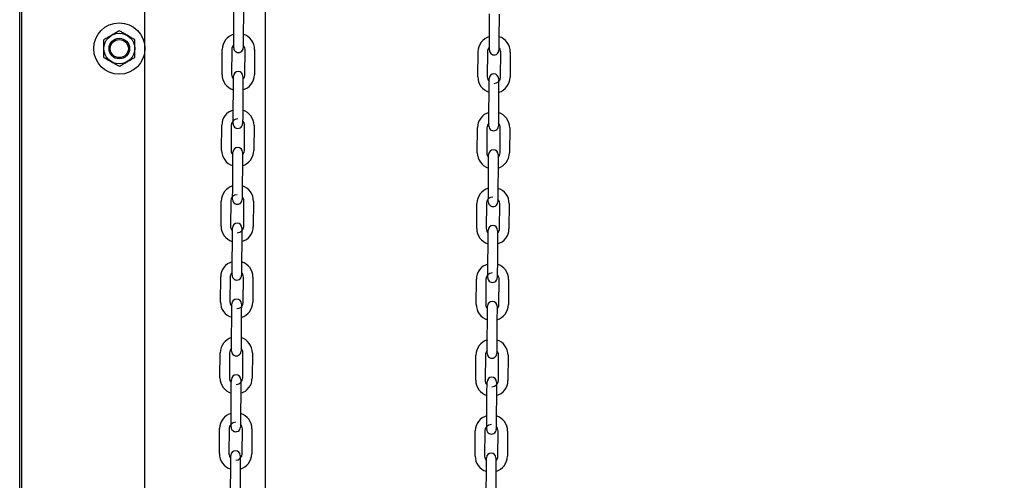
# Model space of a CAD drawing. Header units: inches. Extents: x 170 to 312, y 215 to 248.
# Tile 509 of 656: x 283.896 to 284.714, y 242.575 to 242.957. Entities that reach past the tile are written whole.
import ezdxf

# ---------------------------------------------------------------- set-up
doc = ezdxf.new("R2010")
doc.units = ezdxf.units.IN
doc.header["$LTSCALE"] = 0.25
doc.header["$MEASUREMENT"] = 0
doc.layers.add('ANNOTATIONS', color=1, linetype='Continuous')
doc.layers.add('MOTOR RH', color=7, linetype='Continuous')
doc.styles.add('ARIAL', font='arial.ttf', dxfattribs={"height": 0.09375})
doc.dimstyles.new('STANDARD$0', dxfattribs={"dimtxt": 0.09375, "dimasz": 0.09375, "dimexe": 0.03125, "dimexo": 0.046875, "dimgap": 0.09, "dimtad": 0, "dimtih": 1, "dimtoh": 1, "dimdec": 4, "dimzin": 0, "dimdsep": 46, "dimtxsty": 'ARIAL', "dimcen": 0.09, "dimadec": 0, "dimazin": 0, "dimtfac": 1, "dimtdec": 4, "dimtofl": 0, "dimtmove": 0, "dimatfit": 1, "dimfxl": 1, "dimtolj": 1, "dimtzin": 0, "dimarcsym": 0})

# ---------------------------------------------------------------- blocks, each defined once
blk = doc.blocks.new('*D63')
at = {"layer": 'ANNOTATIONS', "color": 0, "lineweight": -2, "transparency": 16777216}
for p, q in [((283.94286, 244.12505), (285.78883, 244.12505)), ((285.75758, 244.0313), (285.75758, 242.33167)), ((285.75758, 240.19717), (285.75758, 241.89681)), ((285.02705, 240.10342), (285.78883, 240.10342))]:
    blk.add_line(p, q, dxfattribs=at)
at = {"layer": 'ANNOTATIONS', "color": 0, "transparency": 16777216}
for points in [[(285.74195, 244.0313), (285.7732, 244.0313), (285.75758, 244.12505)], [(285.74195, 240.19717), (285.7732, 240.19717), (285.75758, 240.10342)]]:
    blk.add_solid(points, dxfattribs=at)
at = {"layer": 'defpoints', "color": 0, "transparency": 16777216}
for p in [(283.89599, 244.12505), (284.98018, 240.10342), (285.75758, 240.10342)]:
    blk.add_point(p, dxfattribs=at)
at = {"layer": 'ANNOTATIONS', "color": 0, "transparency": 16777216, "insert": (285.75758, 242.11424), "char_height": 0.09375, "attachment_point": 5, "style": 'ARIAL'}
blk.add_mtext('\\A1;OPENING\\PHEIGHT', dxfattribs=at)
blk = doc.blocks.new('*D64')
at = {"layer": 'ANNOTATIONS', "color": 0, "lineweight": -2, "transparency": 16777216}
for p, q in [((283.94286, 244.96103), (286.44381, 244.96103)), ((286.41256, 244.86728), (286.41256, 242.74966)), ((286.41256, 240.19717), (286.41256, 242.3148)), ((285.9474, 240.10342), (286.44381, 240.10342))]:
    blk.add_line(p, q, dxfattribs=at)
at = {"layer": 'ANNOTATIONS', "color": 0, "transparency": 16777216}
for points in [[(286.39694, 244.86728), (286.42819, 244.86728), (286.41256, 244.96103)], [(286.39694, 240.19717), (286.42819, 240.19717), (286.41256, 240.10342)]]:
    blk.add_solid(points, dxfattribs=at)
at = {"layer": 'defpoints', "color": 0, "transparency": 16777216}
for p in [(283.89599, 244.96103), (285.90052, 240.10342), (286.41256, 240.10342)]:
    blk.add_point(p, dxfattribs=at)
at = {"layer": 'ANNOTATIONS', "color": 0, "transparency": 16777216, "insert": (286.41256, 242.53223), "char_height": 0.09375, "attachment_point": 5, "style": 'ARIAL'}
blk.add_mtext('\\A1;TOTAL\\PHEIGHT', dxfattribs=at)

msp = doc.modelspace()

# ---------------------------------------------------------------- linework, layer by layer
at = {"layer": 'MOTOR RH'}
for p, q in [((283.89599, 240.10342), (283.89599, 245.60178)), ((283.89781, 240.1061), (283.89781, 244.91339)), ((284.00001, 240.1061), (284.00001, 244.91339)), ((284.10007, 240.1061), (284.10007, 244.29598)), ((284.07378, 242.94327), (284.07393, 242.96414)), ((284.0818, 242.96408), (284.08165, 242.94321)), ((284.28613, 242.9413), (284.28628, 242.96217)), ((284.29415, 242.96211), (284.294, 242.94125)), ((284.06411, 242.91184), (284.06426, 242.93271)), ((284.07213, 242.93265), (284.07198, 242.91179)), ((284.08301, 242.91171), (284.08315, 242.93257)), ((284.09103, 242.93252), (284.09088, 242.91165)), ((284.27646, 242.90987), (284.27661, 242.93074)), ((284.28448, 242.93068), (284.28433, 242.90982)), ((284.29536, 242.90974), (284.2955, 242.93061)), ((284.30338, 242.93055), (284.30323, 242.90968)), ((284.07333, 242.88027), (284.07348, 242.90114)), ((284.08136, 242.90108), (284.08121, 242.88022)), ((284.28568, 242.8783), (284.28583, 242.89917)), ((284.29371, 242.89911), (284.29356, 242.87825)), ((284.06366, 242.84884), (284.06381, 242.86971)), ((284.07168, 242.86965), (284.07154, 242.84879)), ((284.08256, 242.84871), (284.08271, 242.86958)), ((284.09058, 242.86952), (284.09043, 242.84865)), ((284.27601, 242.84688), (284.27616, 242.86774)), ((284.28403, 242.86769), (284.28389, 242.84682)), ((284.29491, 242.84674), (284.29506, 242.86761)), ((284.30293, 242.86755), (284.30278, 242.84669)), ((284.07308, 242.845), (284.0731, 242.84739)), ((284.07289, 242.81727), (284.07304, 242.83814)), ((284.08091, 242.83808), (284.08076, 242.81722)), ((284.28524, 242.81531), (284.28539, 242.83617)), ((284.29326, 242.83612), (284.29311, 242.81525)), ((284.06322, 242.78585), (284.06336, 242.80671)), ((284.07124, 242.80666), (284.07109, 242.78579)), ((284.08211, 242.78571), (284.08226, 242.80658)), ((284.09014, 242.80652), (284.08999, 242.78566)), ((284.27557, 242.78388), (284.27571, 242.80474)), ((284.28359, 242.80469), (284.28344, 242.78382)), ((284.29446, 242.78374), (284.29461, 242.80461)), ((284.30248, 242.80455), (284.30234, 242.78369)), ((284.07244, 242.75428), (284.07259, 242.77514)), ((284.08046, 242.77508), (284.08032, 242.75422)), ((284.28479, 242.75231), (284.28494, 242.77317)), ((284.29281, 242.77312), (284.29267, 242.75225)), ((284.06277, 242.72285), (284.06292, 242.74371)), ((284.07079, 242.74366), (284.07064, 242.72279)), ((284.08167, 242.72271), (284.08182, 242.74358)), ((284.08969, 242.74352), (284.08954, 242.72266)), ((284.27512, 242.72088), (284.27527, 242.74174)), ((284.28314, 242.74169), (284.28299, 242.72082)), ((284.28473, 242.74306), (284.28473, 242.74308)), ((284.29402, 242.72075), (284.29416, 242.74161)), ((284.30204, 242.74155), (284.30189, 242.72069)), ((284.072, 242.69128), (284.07214, 242.71214)), ((284.08002, 242.71209), (284.07987, 242.69122)), ((284.28435, 242.68931), (284.28449, 242.71017)), ((284.29237, 242.71012), (284.29222, 242.68925)), ((284.06232, 242.65985), (284.06247, 242.68071)), ((284.07035, 242.68066), (284.0702, 242.65979)), ((284.08122, 242.65971), (284.08137, 242.68058)), ((284.08924, 242.68052), (284.0891, 242.65966)), ((284.27467, 242.65788), (284.27482, 242.67875)), ((284.2827, 242.67869), (284.28255, 242.65782)), ((284.29357, 242.65775), (284.29372, 242.67861)), ((284.30159, 242.67856), (284.30144, 242.65769)), ((284.07155, 242.62828), (284.0717, 242.64914)), ((284.07957, 242.64909), (284.07942, 242.62822)), ((284.2839, 242.62631), (284.28405, 242.64718)), ((284.29192, 242.64712), (284.29177, 242.62625)), ((284.06188, 242.59685), (284.06203, 242.61772)), ((284.0699, 242.61766), (284.06975, 242.59679)), ((284.08078, 242.59672), (284.08092, 242.61758)), ((284.0888, 242.61753), (284.08865, 242.59666)), ((284.27423, 242.59488), (284.27438, 242.61575)), ((284.28225, 242.61569), (284.2821, 242.59483)), ((284.29312, 242.59475), (284.29327, 242.61561)), ((284.30115, 242.61556), (284.301, 242.59469)), ((284.0711, 242.56528), (284.07125, 242.58615)), ((284.07913, 242.58609), (284.07898, 242.56522)), ((284.28345, 242.56331), (284.2836, 242.58418)), ((284.29148, 242.58412), (284.29133, 242.56326))]:
    msp.add_line(p, q, dxfattribs=at)
at = {"layer": 'MOTOR RH', "flags": 128}
for points in [[(284.07371, 242.93402), (284.07372, 242.9342), (284.07372, 242.93472), (284.07373, 242.93558), (284.07373, 242.93673), (284.07374, 242.93813), (284.07376, 242.93973), (284.07377, 242.94147), (284.07378, 242.94327)], [(284.08165, 242.94321), (284.08164, 242.94141), (284.08163, 242.93967), (284.08162, 242.93807), (284.08161, 242.93667), (284.0816, 242.93552)], [(284.28608, 242.93361), (284.28608, 242.93476), (284.28609, 242.93616), (284.2861, 242.93776), (284.28612, 242.9395), (284.28613, 242.9413)], [(284.294, 242.94125), (284.29399, 242.93944), (284.29398, 242.93771), (284.29397, 242.93611), (284.29396, 242.9347), (284.29395, 242.93355)], [(284.08161, 242.93636), (284.0816, 242.93552), (284.08159, 242.93467), (284.08159, 242.93414), (284.08159, 242.93396)], [(284.28606, 242.93206), (284.28607, 242.93223), (284.28607, 242.93276), (284.28608, 242.93361), (284.28608, 242.93445)], [(284.28606, 242.93205), (284.28607, 242.93223)], [(284.29396, 242.93439), (284.29395, 242.93355), (284.29394, 242.9327), (284.29394, 242.93217), (284.29394, 242.93203)], [(284.29394, 242.93217), (284.29394, 242.932)], [(284.07561, 242.93062), (284.07612, 242.93036), (284.07762, 242.93005)], [(284.07348, 242.90114), (284.0735, 242.90294), (284.07351, 242.90468), (284.07352, 242.90628), (284.07353, 242.90768), (284.07354, 242.90883)], [(284.07353, 242.908), (284.07354, 242.90883), (284.07354, 242.90969), (284.07355, 242.91021), (284.07355, 242.91038)], [(284.07355, 242.91021), (284.07355, 242.91039)], [(284.08141, 242.90877), (284.0814, 242.90762), (284.08139, 242.90622), (284.08138, 242.90462), (284.08137, 242.90289), (284.08136, 242.90108)], [(284.08142, 242.91033), (284.08142, 242.91016), (284.08142, 242.90963), (284.08141, 242.90877), (284.0814, 242.90794)], [(284.28583, 242.89917), (284.28584, 242.90098), (284.28586, 242.90271), (284.28587, 242.90431), (284.28588, 242.90571), (284.28589, 242.90686)], [(284.28588, 242.90603), (284.28589, 242.90686), (284.28589, 242.90772), (284.2859, 242.90824), (284.2859, 242.90842)], [(284.29377, 242.90837), (284.29377, 242.90819), (284.29377, 242.90766), (284.29376, 242.90681), (284.29375, 242.90566), (284.29374, 242.90425), (284.29373, 242.90265), (284.29372, 242.90092), (284.29371, 242.89911)], [(284.07327, 242.87102), (284.07327, 242.8712), (284.07327, 242.87172), (284.07328, 242.87258), (284.07329, 242.87373), (284.0733, 242.87513), (284.07331, 242.87673), (284.07332, 242.87847), (284.07333, 242.88027)], [(284.08121, 242.88022), (284.0812, 242.87841), (284.08118, 242.87668), (284.08117, 242.87508), (284.08116, 242.87367), (284.08115, 242.87252)], [(284.28563, 242.87061), (284.28564, 242.87176), (284.28565, 242.87316), (284.28566, 242.87476), (284.28567, 242.8765), (284.28568, 242.8783)], [(284.29356, 242.87825), (284.29354, 242.87644), (284.29353, 242.87471), (284.29352, 242.87311), (284.29351, 242.87171), (284.2935, 242.87056)], [(284.07517, 242.86762), (284.07567, 242.86737), (284.07718, 242.86706)], [(284.08116, 242.87336), (284.08115, 242.87252), (284.08115, 242.87167), (284.08114, 242.87114), (284.08114, 242.87096)], [(284.28562, 242.86906), (284.28562, 242.86923), (284.28562, 242.86976), (284.28563, 242.87061), (284.28564, 242.87145)], [(284.28562, 242.86905), (284.28562, 242.86923)], [(284.29351, 242.87139), (284.2935, 242.87056), (284.2935, 242.8697), (284.29349, 242.86917), (284.29349, 242.86903)], [(284.29349, 242.86917), (284.29349, 242.869)], [(284.07304, 242.83814), (284.07305, 242.83994), (284.07306, 242.84168), (284.07307, 242.84328), (284.07308, 242.84468), (284.07309, 242.84583), (284.0731, 242.84669), (284.0731, 242.84721), (284.0731, 242.84739)], [(284.08096, 242.84578), (284.08096, 242.84463), (284.08095, 242.84322), (284.08094, 242.84162), (284.08092, 242.83989), (284.08091, 242.83808)], [(284.08098, 242.84734), (284.08097, 242.84716), (284.08097, 242.84663), (284.08096, 242.84578), (284.08096, 242.84495)], [(284.28539, 242.83617), (284.2854, 242.83798), (284.28541, 242.83971), (284.28542, 242.84131), (284.28543, 242.84271), (284.28544, 242.84386)], [(284.28543, 242.84303), (284.28544, 242.84386), (284.28545, 242.84472), (284.28545, 242.84525), (284.28545, 242.84542)], [(284.28545, 242.84525), (284.28545, 242.84542)], [(284.29331, 242.84381), (284.29331, 242.84266), (284.2933, 242.84126), (284.29328, 242.83966), (284.29327, 242.83792), (284.29326, 242.83612)], [(284.29333, 242.84537), (284.29332, 242.84519), (284.29332, 242.84466), (284.29331, 242.84381), (284.29331, 242.84298)], [(284.07282, 242.80802), (284.07282, 242.8082), (284.07283, 242.80873), (284.07283, 242.80958), (284.07284, 242.81073), (284.07285, 242.81213), (284.07286, 242.81373), (284.07288, 242.81547), (284.07289, 242.81727)], [(284.08076, 242.81722), (284.08075, 242.81541), (284.08074, 242.81368), (284.08073, 242.81208), (284.08072, 242.81068), (284.08071, 242.80953)], [(284.08071, 242.81036), (284.08071, 242.80953), (284.0807, 242.80867), (284.0807, 242.80814), (284.0807, 242.808)], [(284.28517, 242.80605), (284.28517, 242.80623), (284.28518, 242.80676), (284.28518, 242.80761), (284.28519, 242.80876), (284.2852, 242.81017), (284.28521, 242.81177), (284.28522, 242.8135), (284.28524, 242.81531)], [(284.29311, 242.81525), (284.2931, 242.81344), (284.29309, 242.81171), (284.29308, 242.81011), (284.29307, 242.80871), (284.29306, 242.80756)], [(284.07472, 242.80463), (284.07523, 242.80437), (284.07673, 242.80406)], [(284.0807, 242.80814), (284.0807, 242.80797)], [(284.29306, 242.8084), (284.29306, 242.80756), (284.29305, 242.8067), (284.29305, 242.80618), (284.29305, 242.806)], [(284.07264, 242.782), (284.07264, 242.78283), (284.07265, 242.78369), (284.07265, 242.78421), (284.07266, 242.78438)], [(284.07265, 242.78421), (284.07266, 242.78439)], [(284.08053, 242.78434), (284.08053, 242.78416), (284.08052, 242.78363), (284.08052, 242.78278), (284.08051, 242.78163), (284.0805, 242.78022), (284.08049, 242.77863), (284.08048, 242.77689), (284.08046, 242.77508)], [(284.07259, 242.77514), (284.0726, 242.77695), (284.07262, 242.77868), (284.07263, 242.78028), (284.07264, 242.78168), (284.07264, 242.78283)], [(284.28494, 242.77317), (284.28495, 242.77498), (284.28496, 242.77671), (284.28498, 242.77831), (284.28499, 242.77972), (284.28499, 242.78087)], [(284.28499, 242.78003), (284.28499, 242.78087), (284.285, 242.78172), (284.285, 242.78225), (284.28501, 242.78242)], [(284.29287, 242.78081), (284.29286, 242.77966), (284.29285, 242.77826), (284.29284, 242.77666), (284.29283, 242.77492), (284.29281, 242.77312)], [(284.29288, 242.78237), (284.29288, 242.78219), (284.29287, 242.78166), (284.29287, 242.78081), (284.29286, 242.77998)], [(284.07239, 242.74658), (284.0724, 242.74773), (284.07241, 242.74914), (284.07242, 242.75073), (284.07243, 242.75247), (284.07244, 242.75428)], [(284.08032, 242.75422), (284.0803, 242.75241), (284.08029, 242.75068), (284.08028, 242.74908), (284.08027, 242.74768), (284.08026, 242.74653)], [(284.28473, 242.74306), (284.28473, 242.74323), (284.28473, 242.74376), (284.28474, 242.74461), (284.28475, 242.74577), (284.28476, 242.74717), (284.28477, 242.74877), (284.28478, 242.7505), (284.28479, 242.75231)], [(284.29267, 242.75225), (284.29265, 242.75045), (284.29264, 242.74871), (284.29263, 242.74711), (284.29262, 242.74571), (284.29261, 242.74456)], [(284.07238, 242.74502), (284.07238, 242.7452), (284.07238, 242.74573), (284.07239, 242.74658), (284.07239, 242.74742)], [(284.08027, 242.74737), (284.08026, 242.74653), (284.08026, 242.74567), (284.08025, 242.74515), (284.08025, 242.745)], [(284.08025, 242.74515), (284.08025, 242.74497)], [(284.29262, 242.7454), (284.29261, 242.74456), (284.2926, 242.7437), (284.2926, 242.74318), (284.2926, 242.743)], [(284.07427, 242.74163), (284.07478, 242.74137), (284.07629, 242.74106)], [(284.07214, 242.71214), (284.07216, 242.71395), (284.07217, 242.71568), (284.07218, 242.71728), (284.07219, 242.71868), (284.0722, 242.71984)], [(284.07219, 242.719), (284.0722, 242.71984), (284.0722, 242.72069), (284.07221, 242.72122), (284.07221, 242.72139)], [(284.08008, 242.72134), (284.08008, 242.72116), (284.08008, 242.72063), (284.08007, 242.71978), (284.08006, 242.71863), (284.08005, 242.71723), (284.08004, 242.71563), (284.08003, 242.71389), (284.08002, 242.71209)], [(284.28454, 242.71704), (284.28455, 242.71787), (284.28455, 242.71872), (284.28456, 242.71925), (284.28456, 242.71942)], [(284.28456, 242.71925), (284.28456, 242.71943)], [(284.29243, 242.71937), (284.29243, 242.71919), (284.29243, 242.71867), (284.29242, 242.71781), (284.29242, 242.71698)], [(284.28449, 242.71017), (284.28451, 242.71198), (284.28452, 242.71372), (284.28453, 242.71531), (284.28454, 242.71672), (284.28455, 242.71787)], [(284.29242, 242.71781), (284.29241, 242.71666), (284.2924, 242.71526), (284.29239, 242.71366), (284.29238, 242.71192), (284.29237, 242.71012)], [(284.07194, 242.68358), (284.07195, 242.68474), (284.07196, 242.68614), (284.07197, 242.68774), (284.07198, 242.68947), (284.072, 242.69128)], [(284.07987, 242.69122), (284.07986, 242.68942), (284.07984, 242.68768), (284.07983, 242.68608), (284.07982, 242.68468), (284.07982, 242.68353)], [(284.28429, 242.68162), (284.2843, 242.68277), (284.28431, 242.68417), (284.28432, 242.68577), (284.28433, 242.6875), (284.28435, 242.68931)], [(284.29222, 242.68925), (284.29221, 242.68745), (284.29219, 242.68571), (284.29218, 242.68411), (284.29217, 242.68271), (284.29216, 242.68156)], [(284.07193, 242.68203), (284.07193, 242.6822), (284.07194, 242.68273), (284.07194, 242.68358), (284.07195, 242.68442)], [(284.07383, 242.67863), (284.07433, 242.67837), (284.07584, 242.67806)], [(284.07982, 242.68437), (284.07982, 242.68353), (284.07981, 242.68267), (284.07981, 242.68215), (284.0798, 242.682)], [(284.07981, 242.68215), (284.0798, 242.68197)], [(284.28428, 242.68006), (284.28428, 242.68024), (284.28428, 242.68076), (284.28429, 242.68162), (284.2843, 242.68246)], [(284.29217, 242.6824), (284.29216, 242.68156), (284.29216, 242.68071), (284.29216, 242.68018), (284.29215, 242.68)], [(284.0717, 242.64914), (284.07171, 242.65095), (284.07172, 242.65268), (284.07173, 242.65428), (284.07174, 242.65569), (284.07175, 242.65684)], [(284.07175, 242.656), (284.07175, 242.65684), (284.07176, 242.65769), (284.07176, 242.65822), (284.07176, 242.65839)], [(284.07176, 242.65822), (284.07176, 242.6584)], [(284.07964, 242.65834), (284.07964, 242.65816), (284.07963, 242.65764), (284.07963, 242.65678), (284.07962, 242.65563), (284.07961, 242.65423), (284.0796, 242.65263), (284.07958, 242.65089), (284.07957, 242.64909)], [(284.28405, 242.64718), (284.28406, 242.64898), (284.28407, 242.65072), (284.28408, 242.65232), (284.28409, 242.65372), (284.2841, 242.65487)], [(284.2841, 242.65404), (284.2841, 242.65487), (284.28411, 242.65572), (284.28411, 242.65625), (284.28411, 242.65643)], [(284.29199, 242.65637), (284.29199, 242.65619), (284.29198, 242.65567), (284.29198, 242.65481), (284.29197, 242.65366), (284.29196, 242.65226), (284.29195, 242.65066), (284.29193, 242.64893), (284.29192, 242.64712)], [(284.07148, 242.61903), (284.07149, 242.6192), (284.07149, 242.61973), (284.0715, 242.62059), (284.0715, 242.62174), (284.07151, 242.62314), (284.07152, 242.62474), (284.07154, 242.62647), (284.07155, 242.62828)], [(284.07938, 242.62137), (284.07937, 242.62053), (284.07936, 242.61967), (284.07936, 242.61915), (284.07936, 242.61901)], [(284.07942, 242.62822), (284.07941, 242.62642), (284.0794, 242.62468), (284.07939, 242.62308), (284.07938, 242.62168), (284.07937, 242.62053)], [(284.28383, 242.61706), (284.28384, 242.61724), (284.28384, 242.61776), (284.28384, 242.61862), (284.28385, 242.61977), (284.28386, 242.62117), (284.28387, 242.62277), (284.28389, 242.62451), (284.2839, 242.62631)], [(284.29177, 242.62625), (284.29176, 242.62445), (284.29175, 242.62271), (284.29174, 242.62111), (284.29173, 242.61971), (284.29172, 242.61856)], [(284.07338, 242.61563), (284.07389, 242.61537), (284.07539, 242.61506)], [(284.07936, 242.61915), (284.07936, 242.61897)], [(284.29172, 242.6194), (284.29172, 242.61856), (284.29171, 242.61771), (284.29171, 242.61718), (284.29171, 242.617)], [(284.07125, 242.58615), (284.07126, 242.58795), (284.07128, 242.58969), (284.07129, 242.59129), (284.0713, 242.59269), (284.07131, 242.59384)], [(284.0713, 242.59301), (284.07131, 242.59384), (284.07131, 242.59469), (284.07132, 242.59522), (284.07132, 242.5954)], [(284.07919, 242.59534), (284.07919, 242.59516), (284.07919, 242.59464), (284.07918, 242.59378), (284.07917, 242.59263), (284.07916, 242.59123), (284.07915, 242.58963), (284.07914, 242.58789), (284.07913, 242.58609)], [(284.2836, 242.58418), (284.28361, 242.58598), (284.28363, 242.58772), (284.28364, 242.58932), (284.28365, 242.59072), (284.28366, 242.59187)], [(284.28365, 242.59104), (284.28366, 242.59187), (284.28366, 242.59273), (284.28367, 242.59325), (284.28367, 242.59342)], [(284.28367, 242.59325), (284.28367, 242.59343)], [(284.29153, 242.59181), (284.29152, 242.59066), (284.29151, 242.58926), (284.2915, 242.58766), (284.29149, 242.58593), (284.29148, 242.58412)], [(284.29154, 242.59337), (284.29154, 242.5932), (284.29154, 242.59267), (284.29153, 242.59181), (284.29152, 242.59098)]]:
    msp.add_lwpolyline(points, dxfattribs=at)
at = {"layer": 'MOTOR RH'}
for radius in [0.02129, 0.01277, 0.00852, 0.0075]:
    msp.add_circle((283.97872, 242.93341), radius, dxfattribs=at)
for centre, radius, start, end in [((284.07745, 242.93261), 0.01319, 106.06756, 179.59345), ((284.07784, 242.93261), 0.01319, 359.59345, 73.11934), ((284.28979, 242.93065), 0.01319, 106.06756, 179.59345), ((284.29019, 242.93064), 0.01319, 359.59345, 73.11934), ((284.07745, 242.93261), 0.00531, 134.31842, 179.59345), ((284.07765, 242.93399), 0.00394, 179.59345, 359.59347), ((284.07784, 242.93261), 0.00531, 359.59345, 44.86854), ((284.28979, 242.93065), 0.00531, 134.31763, 179.59345), ((284.29, 242.93202), 0.00394, 179.59345, 359.59347), ((284.29019, 242.93064), 0.00531, 359.59345, 44.8675), ((284.0773, 242.91175), 0.01319, 179.59345, 253.12364), ((284.0773, 242.91175), 0.00531, 179.59345, 224.88293), ((284.07748, 242.91036), 0.00394, 359.59345, 179.59343), ((284.07769, 242.91175), 0.01319, 286.07186, 359.59345), ((284.07769, 242.91175), 0.00531, 314.33315, 359.59345), ((284.28965, 242.90978), 0.01319, 179.59345, 253.12364), ((284.28965, 242.90978), 0.00531, 179.59345, 224.88371), ((284.28983, 242.90839), 0.00394, 359.59345, 179.59343), ((284.29004, 242.90978), 0.00531, 269.59345, 359.59345), ((284.29004, 242.90978), 0.01319, 286.07186, 359.59345), ((284.077, 242.86962), 0.01319, 106.06756, 179.59345), ((284.07739, 242.86961), 0.01319, 359.59345, 73.11934), ((284.077, 242.86962), 0.00531, 89.59345, 179.59345), ((284.28935, 242.86765), 0.01319, 106.06756, 179.59345), ((284.28974, 242.86765), 0.01319, 359.59345, 73.11934), ((284.07721, 242.87099), 0.00394, 179.59345, 359.59347), ((284.07739, 242.86961), 0.00531, 359.59345, 44.86791), ((284.28935, 242.86765), 0.00531, 134.3179, 179.59345), ((284.28956, 242.86902), 0.00394, 179.59345, 359.59347), ((284.28974, 242.86765), 0.00531, 359.59345, 44.86781), ((284.07704, 242.84736), 0.00394, 359.59345, 179.59343), ((284.07685, 242.84875), 0.01319, 179.59345, 253.12364), ((284.07685, 242.84875), 0.00531, 179.59345, 224.88293), ((284.07724, 242.84875), 0.01319, 286.07186, 359.59345), ((284.07724, 242.84875), 0.00531, 314.33319, 359.59345), ((284.2892, 242.84678), 0.01319, 179.59345, 253.12364), ((284.2892, 242.84678), 0.00531, 179.59345, 224.88293), ((284.28939, 242.8454), 0.00394, 359.59345, 179.59343), ((284.28959, 242.84678), 0.01319, 286.07186, 359.59345), ((284.28959, 242.84678), 0.00531, 314.33345, 359.59345), ((284.07655, 242.80662), 0.01319, 106.06756, 179.59345), ((284.07695, 242.80661), 0.01319, 359.59345, 73.11934), ((284.2889, 242.80465), 0.01319, 106.06756, 179.59345), ((284.2893, 242.80465), 0.01319, 359.59345, 73.11934), ((284.07655, 242.80662), 0.00531, 89.59345, 179.59345), ((284.07695, 242.80661), 0.00531, 359.59345, 44.86751), ((284.2889, 242.80465), 0.00531, 89.59345, 179.59345), ((284.07676, 242.80799), 0.00394, 179.59345, 359.59347), ((284.28911, 242.80603), 0.00394, 179.59345, 359.59347), ((284.2893, 242.80465), 0.00531, 359.59345, 44.86765), ((284.0764, 242.78575), 0.01319, 179.59345, 253.12364), ((284.0764, 242.78575), 0.00531, 179.59345, 224.88312), ((284.07659, 242.78436), 0.00394, 359.59345, 179.59343), ((284.0768, 242.78575), 0.00531, 269.59345, 359.59345), ((284.0768, 242.78575), 0.01319, 286.07186, 359.59345), ((284.28894, 242.7824), 0.00394, 359.59345, 179.59343), ((284.28875, 242.78378), 0.01319, 179.59345, 253.12364), ((284.28875, 242.78378), 0.00531, 179.59345, 224.88293), ((284.28915, 242.78378), 0.01319, 286.07186, 359.59345), ((284.28915, 242.78378), 0.00531, 314.33362, 359.59345), ((284.07611, 242.74362), 0.01319, 106.06756, 179.59345), ((284.0765, 242.74362), 0.01319, 359.59345, 73.11934), ((284.28846, 242.74165), 0.01319, 106.06756, 179.59345), ((284.28885, 242.74165), 0.01319, 359.59345, 73.11934), ((284.07611, 242.74362), 0.00531, 134.31794, 179.59345), ((284.07631, 242.745), 0.00394, 179.59345, 359.59347), ((284.0765, 242.74362), 0.00531, 359.59345, 44.86799), ((284.28846, 242.74165), 0.00531, 89.59345, 179.59345), ((284.28885, 242.74165), 0.00531, 359.59345, 44.86824), ((284.28866, 242.74303), 0.00394, 179.59345, 359.59347), ((284.07596, 242.72275), 0.01319, 179.59345, 253.12364), ((284.07596, 242.72275), 0.00531, 179.59345, 224.88358), ((284.07615, 242.72137), 0.00394, 359.59345, 179.59343), ((284.07635, 242.72275), 0.00531, 269.59345, 359.59345), ((284.07635, 242.72275), 0.01319, 286.07186, 359.59345), ((284.28831, 242.72079), 0.01319, 179.59345, 253.12364), ((284.28831, 242.72079), 0.00531, 179.59345, 224.88293), ((284.2885, 242.7194), 0.00394, 359.59345, 179.59343), ((284.2887, 242.72078), 0.01319, 286.07186, 359.59345), ((284.2887, 242.72078), 0.00531, 314.3327, 359.59345), ((284.07566, 242.68062), 0.01319, 106.06756, 179.59345), ((284.07605, 242.68062), 0.01319, 359.59345, 73.11934), ((284.28801, 242.67865), 0.01319, 106.06756, 179.59345), ((284.2884, 242.67865), 0.01319, 359.59345, 73.11934), ((284.07566, 242.68062), 0.00531, 134.31804, 179.59345), ((284.07587, 242.682), 0.00394, 179.59345, 359.59347), ((284.07605, 242.68062), 0.00531, 359.59345, 44.86793), ((284.28801, 242.67865), 0.00531, 134.31863, 179.59345), ((284.28822, 242.68003), 0.00394, 179.59345, 359.59347), ((284.2884, 242.67865), 0.00531, 359.59345, 44.86774), ((284.0757, 242.65837), 0.00394, 359.59345, 179.59343), ((284.07551, 242.65976), 0.01319, 179.59345, 253.12364), ((284.07551, 242.65976), 0.00531, 179.59345, 224.88341), ((284.07591, 242.65975), 0.00531, 269.59345, 359.59345), ((284.07591, 242.65975), 0.01319, 286.07186, 359.59345), ((284.28786, 242.65779), 0.01319, 179.59345, 253.12364), ((284.28786, 242.65779), 0.00531, 179.59345, 224.88293), ((284.28805, 242.6564), 0.00394, 359.59345, 179.59343), ((284.28826, 242.65778), 0.00531, 269.59345, 359.59345), ((284.28826, 242.65778), 0.01319, 286.07186, 359.59345), ((284.07521, 242.61762), 0.01319, 106.06756, 179.59345), ((284.07561, 242.61762), 0.01319, 359.59345, 73.11934), ((284.07521, 242.61762), 0.00531, 89.59345, 179.59345), ((284.07561, 242.61762), 0.00531, 359.59345, 44.86854), ((284.28756, 242.61565), 0.01319, 106.06756, 179.59345), ((284.28756, 242.61565), 0.00531, 89.59345, 179.59345), ((284.28796, 242.61565), 0.01319, 359.59345, 73.11934), ((284.07542, 242.619), 0.00394, 179.59345, 359.59347), ((284.28777, 242.61703), 0.00394, 179.59345, 359.59347), ((284.28796, 242.61565), 0.00531, 359.59345, 44.86777), ((284.07507, 242.59676), 0.01319, 179.59345, 253.12364), ((284.07507, 242.59676), 0.00531, 179.59345, 224.88293), ((284.07525, 242.59537), 0.00394, 359.59345, 179.59343), ((284.07546, 242.59675), 0.00531, 269.59345, 359.59345), ((284.07546, 242.59675), 0.01319, 286.07186, 359.59345), ((284.2876, 242.5934), 0.00394, 359.59345, 179.59343), ((284.28742, 242.59479), 0.01319, 179.59345, 253.12364), ((284.28742, 242.59479), 0.00531, 179.59345, 224.88319), ((284.28781, 242.59479), 0.01319, 286.07186, 359.59345), ((284.28781, 242.59479), 0.00531, 314.33296, 359.59345)]:
    msp.add_arc(centre, radius, start, end, dxfattribs=at)
for points, knots in [([(283.97872, 242.94816), (283.97772, 242.94759), (283.9757, 242.94642), (283.97349, 242.94515), (283.97236, 242.94449), (283.97233, 242.94448)], [0, 0, 0, 0, 0.48434, 0.98632, 1, 1, 1, 1]), ([(283.9851, 242.94448), (283.98421, 242.94499), (283.98239, 242.94604), (283.98027, 242.94727), (283.97907, 242.94796), (283.97872, 242.94816)], [0, 0, 0, 0, 0.4063031, 0.8272596, 1, 1, 1, 1]), ([(283.9851, 242.94448), (283.98421, 242.94499), (283.98239, 242.94604), (283.98027, 242.94727), (283.97907, 242.94796), (283.97872, 242.94816)], [0, 0, 0, 0, 0.406295, 0.827261, 1, 1, 1, 1]), ([(283.97233, 242.94448), (283.97144, 242.94396), (283.96962, 242.94291), (283.9675, 242.94169), (283.96629, 242.94099), (283.96594, 242.94079)], [0, 0, 0, 0, 0.406303, 0.82726, 1, 1, 1, 1]), ([(283.96594, 242.93341), (283.96594, 242.93358), (283.96594, 242.93469), (283.96594, 242.93675), (283.96594, 242.93903), (283.96594, 242.94035), (283.96594, 242.94079)], [0, 0, 0, 0, 0.066506, 0.435299, 0.814562, 1, 1, 1, 1]), ([(283.99149, 242.94079), (283.9905, 242.94136), (283.98848, 242.94253), (283.98627, 242.9438), (283.98513, 242.94446), (283.9851, 242.94448)], [0, 0, 0, 0, 0.484339, 0.98632, 1, 1, 1, 1]), ([(283.99149, 242.94079), (283.9905, 242.94136), (283.98848, 242.94253), (283.98627, 242.9438), (283.98513, 242.94446), (283.9851, 242.94448)], [0, 0, 0, 0, 0.484349, 0.98632, 1, 1, 1, 1]), ([(283.99149, 242.93341), (283.99149, 242.93358), (283.99149, 242.93469), (283.99149, 242.93675), (283.99149, 242.93903), (283.99149, 242.94035), (283.99149, 242.94079)], [0, 0, 0, 0, 0.066506, 0.435299, 0.814562, 1, 1, 1, 1]), ([(283.96594, 242.92604), (283.96594, 242.92666), (283.96594, 242.92814), (283.96594, 242.9306), (283.96594, 242.93247), (283.96594, 242.93341)], [0, 0, 0, 0, 0.265456, 0.628086, 1, 1, 1, 1]), ([(283.99149, 242.92604), (283.99149, 242.92666), (283.99149, 242.92814), (283.99149, 242.9306), (283.99149, 242.93247), (283.99149, 242.93341)], [0, 0, 0, 0, 0.265456, 0.628086, 1, 1, 1, 1]), ([(283.99149, 242.92604), (283.99149, 242.92666), (283.99149, 242.92814), (283.99149, 242.9306), (283.99149, 242.93247), (283.99149, 242.93341)], [0, 0, 0, 0, 0.265454, 0.628092, 1, 1, 1, 1]), ([(283.96594, 242.92604), (283.96694, 242.92547), (283.96896, 242.9243), (283.97117, 242.92302), (283.9723, 242.92237), (283.97233, 242.92235)], [0, 0, 0, 0, 0.484339, 0.98632, 1, 1, 1, 1]), ([(283.9851, 242.92235), (283.986, 242.92287), (283.98782, 242.92392), (283.98993, 242.92514), (283.99114, 242.92584), (283.99149, 242.92604)], [0, 0, 0, 0, 0.406303, 0.827279, 1, 1, 1, 1]), ([(283.9851, 242.92235), (283.986, 242.92287), (283.98782, 242.92392), (283.98993, 242.92514), (283.99114, 242.92584), (283.99149, 242.92604)], [0, 0, 0, 0, 0.406295, 0.82728, 1, 1, 1, 1]), ([(283.97233, 242.92235), (283.97322, 242.92184), (283.97504, 242.92079), (283.97716, 242.91956), (283.97837, 242.91887), (283.97872, 242.91866)], [0, 0, 0, 0, 0.4062902, 0.8272752, 1, 1, 1, 1]), ([(283.97872, 242.91866), (283.97971, 242.91924), (283.98173, 242.9204), (283.98394, 242.92168), (283.98507, 242.92233), (283.9851, 242.92235)], [0, 0, 0, 0, 0.4843298, 0.9863407, 1, 1, 1, 1]), ([(283.97872, 242.91866), (283.97971, 242.91924), (283.98173, 242.9204), (283.98394, 242.92168), (283.98507, 242.92233), (283.9851, 242.92235)], [0, 0, 0, 0, 0.484339, 0.98634, 1, 1, 1, 1])]:
    msp.add_open_spline(points, degree=3, knots=knots, dxfattribs=at)

# ---------------------------------------------------------------- dimensions: what is measured, and where the dimension line sits
at = {"layer": 'ANNOTATIONS'}
for base, p1, p2, text, picture, middle in [((286.41256, 240.10342), (283.89599, 244.96103), (285.90052, 240.10342), 'TOTAL\\PHEIGHT', '*D64', (286.41256, 242.53223)), ((285.75758, 240.10342), (283.89599, 244.12505), (284.98018, 240.10342), 'OPENING\\PHEIGHT', '*D63', (285.75758, 242.11424))]:
    dim = msp.add_linear_dim(base=base, p1=p1, p2=p2, angle=90, text=text, dimstyle='STANDARD$0', dxfattribs=at)
    dim.commit()
    dim.dimension.update_dxf_attribs({"geometry": picture, "text_midpoint": middle})

doc.saveas('drawing.dxf')
